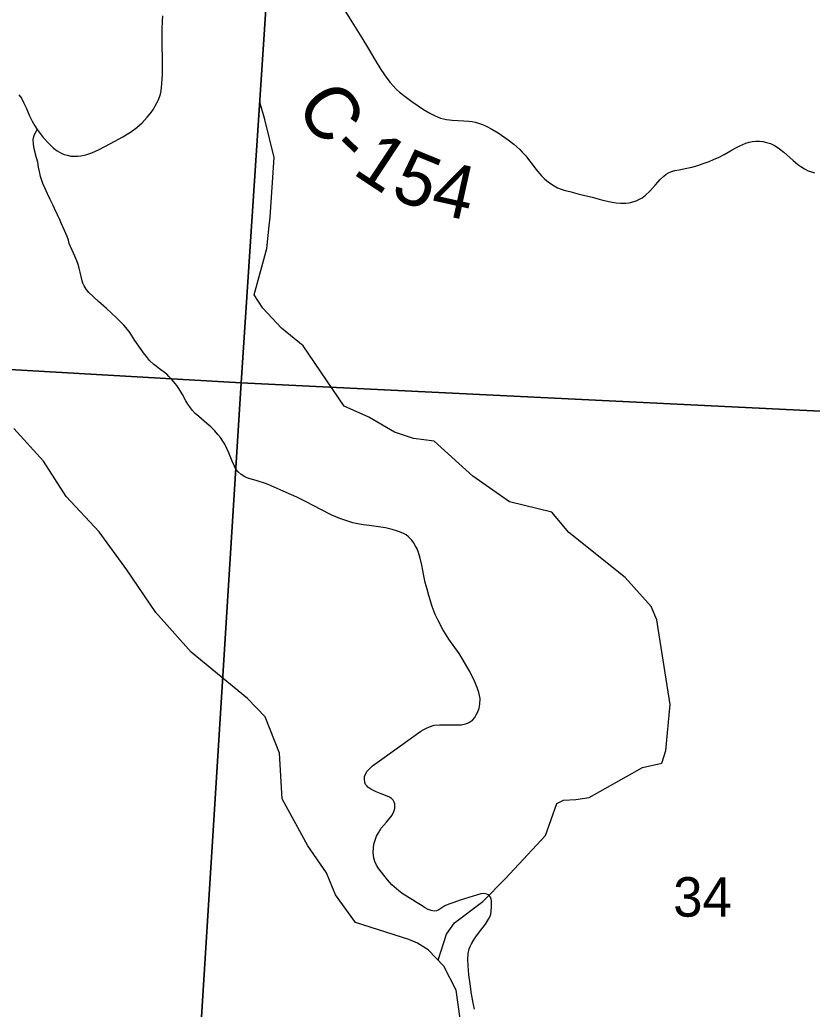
# Model space of a CAD drawing. Extents: x 0 to 34, y 0 to 22.
# Drawn here: x 6.952 to 7.791, y 16.555 to 17.604 of the extents above; entities that cross this region are included whole.
import ezdxf

# ---------------------------------------------------------------- set-up
doc = ezdxf.new("R2010")
doc.units = 0
for name, color, linetype in [('GM_X_County_Road', 7, 'Continuous'), ('GM_X_County_Road_Text', 7, 'Continuous'), ('GM_X_Minor_River', 7, 'Continuous'), ('GM_X_Section', 7, 'Continuous'), ('GM_X_Section_Text', 7, 'Continuous'), ('GM_X_Township_Road', 7, 'Continuous')]:
    doc.layers.add(name, color=color, linetype=linetype)

msp = doc.modelspace()

# ---------------------------------------------------------------- linework, layer by layer
at = {"layer": 'GM_X_County_Road'}
for points in [[(7.2935, 17.6177), (7.3037, 17.6015), (7.3142, 17.5846), (7.3213, 17.5729), (7.3282, 17.5611), (7.3344, 17.5511), (7.3407, 17.5418), (7.3441, 17.5375), (7.3476, 17.5335), (7.351, 17.53), (7.3542, 17.5271), (7.3614, 17.5215), (7.3671, 17.5172), (7.3794, 17.5088), (7.3863, 17.5047), (7.3918, 17.5021), (7.3975, 17.4997), (7.4007, 17.4988), (7.4037, 17.4982), (7.4069, 17.4978), (7.4099, 17.4975), (7.4157, 17.4972), (7.4223, 17.4969), (7.4275, 17.4964), (7.431, 17.4959), (7.4344, 17.4953), (7.4379, 17.4943), (7.442, 17.4928), (7.4465, 17.4907), (7.452, 17.4879), (7.4585, 17.4841), (7.4693, 17.4767), (7.4753, 17.4719), (7.4815, 17.4665), (7.4841, 17.4636), (7.488, 17.4596), (7.4909, 17.4559), (7.4946, 17.4507), (7.4985, 17.4455), (7.5045, 17.4385), (7.5072, 17.4358), (7.5102, 17.4332), (7.5129, 17.4311), (7.518, 17.4277), (7.5214, 17.4259), (7.5254, 17.4244), (7.5296, 17.423), (7.5345, 17.4217), (7.5445, 17.4192), (7.5583, 17.4158), (7.5682, 17.4132), (7.5759, 17.4112), (7.5795, 17.4105), (7.5835, 17.41), (7.5886, 17.4096), (7.594, 17.4096), (7.5976, 17.41), (7.6012, 17.4108), (7.6047, 17.4119), (7.6078, 17.4133), (7.6111, 17.4151), (7.6149, 17.4181), (7.6193, 17.4223), (7.6253, 17.4289), (7.6303, 17.4346), (7.6341, 17.4381), (7.6368, 17.4401), (7.6393, 17.4415), (7.6424, 17.4429), (7.646, 17.444), (7.6506, 17.4449), (7.6587, 17.4465), (7.6639, 17.4477), (7.6701, 17.4495), (7.6759, 17.4514), (7.6824, 17.4537), (7.6867, 17.4556), (7.6928, 17.4584), (7.6983, 17.4612), (7.7049, 17.4649), (7.7106, 17.468), (7.7146, 17.4701), (7.718, 17.4718), (7.7212, 17.4732), (7.7248, 17.4743), (7.728, 17.4749), (7.7318, 17.4753), (7.7357, 17.4753), (7.7392, 17.4748), (7.7431, 17.4739), (7.7471, 17.4727), (7.7495, 17.4716), (7.7523, 17.4702), (7.7568, 17.4672), (7.7615, 17.4634), (7.7712, 17.4547), (7.7761, 17.4506), (7.7795, 17.4483), (7.7834, 17.4458), (7.7873, 17.4438), (7.7907, 17.4426), (7.7938, 17.4417)], [(6.9505, 17.5244), (6.9533, 17.5206), (6.956, 17.5155), (6.9586, 17.5098), (6.9617, 17.5028), (6.9648, 17.4964), (6.9674, 17.4916), (6.9701, 17.4874), (6.9765, 17.4792), (6.983, 17.4719), (6.9875, 17.4677), (6.9914, 17.4649), (6.9961, 17.4623), (6.9986, 17.4612), (7.0017, 17.4602), (7.0056, 17.4593), (7.0098, 17.4592), (7.0133, 17.4593), (7.0162, 17.4596), (7.0215, 17.4607), (7.0279, 17.4628), (7.0357, 17.4664), (7.0479, 17.4727), (7.061, 17.4797), (7.0688, 17.4846), (7.0757, 17.4898), (7.0812, 17.4947), (7.0867, 17.5005), (7.0909, 17.5057), (7.0933, 17.5091), (7.0952, 17.5125), (7.0983, 17.5184), (7.1, 17.523), (7.101, 17.5265), (7.1019, 17.5318), (7.1023, 17.5362), (7.1027, 17.5459), (7.1027, 17.5585), (7.1025, 17.5808), (7.1024, 17.5935), (7.1028, 17.6027), (7.1033, 17.6081)]]:
    msp.add_lwpolyline(points, dxfattribs=at)
at = {"layer": 'GM_X_Minor_River'}
for points in [[(7.3951, 16.6074), (7.4037, 16.635), (7.4123, 16.6469), (7.4425, 16.6695), (7.4663, 16.6938), (7.5089, 16.7395), (7.5209, 16.7733), (7.5278, 16.7768), (7.541, 16.7776), (7.5551, 16.7798), (7.6116, 16.8114), (7.6322, 16.816), (7.6364, 16.8296), (7.6409, 16.8784), (7.6282, 16.9589), (7.6266, 16.9681), (7.6206, 16.9823), (7.5932, 17.0128), (7.5334, 17.0607), (7.5155, 17.0821), (7.4705, 17.0931), (7.4316, 17.1201), (7.3908, 17.1575), (7.3689, 17.1601), (7.3487, 17.1668), (7.3216, 17.1829), (7.2955, 17.1943), (7.2521, 17.2584), (7.2289, 17.277), (7.2091, 17.2981), (7.2001, 17.3124), (7.2133, 17.3614), (7.2159, 17.3856), (7.2169, 17.3947), (7.2211, 17.4579), (7.2114, 17.4981), (7.2059, 17.5165)], [(7.4205, 16.5301), (7.414, 16.5758), (7.4011, 16.6009), (7.3846, 16.6185), (7.3731, 16.6253), (7.3638, 16.6294), (7.3073, 16.6472), (7.2862, 16.6767), (7.2767, 16.6998), (7.2568, 16.7285), (7.2296, 16.7784), (7.2269, 16.8267), (7.2118, 16.8652), (7.1931, 16.8847), (7.1334, 16.9337), (7.0957, 16.9759), (7.065, 17.021), (7.0356, 17.0614), (7.0008, 17.0986), (6.9766, 17.1362), (6.9452, 17.1706)]]:
    msp.add_lwpolyline(points, dxfattribs=at)
at = {"layer": 'GM_X_Section'}
for points in [[(6.1942, 18.2962), (7.2546, 18.2574), (7.1862, 17.219), (6.1312, 17.2799)], [(8.299, 18.2095), (8.2333, 17.168), (7.1862, 17.219), (7.2546, 18.2574)], [(7.1862, 17.219), (7.123, 16.2082), (6.0647, 16.248), (6.0651, 16.2532), (6.0768, 16.4347), (6.1041, 16.8596), (6.1312, 17.2799)], [(8.2333, 17.168), (8.2168, 16.9137), (8.2009, 16.6614), (8.1857, 16.4083), (8.1692, 16.1543), (8.0945, 16.1581), (8.0152, 16.1622), (7.938, 16.1663), (7.8569, 16.1703), (7.7763, 16.1745), (7.6973, 16.1784), (7.6162, 16.1827), (7.5294, 16.1877), (7.4574, 16.1913), (7.3717, 16.1957), (7.289, 16.1999), (7.2077, 16.2041), (7.123, 16.2082), (7.1862, 17.219)]]:
    msp.add_lwpolyline(points, close=True, dxfattribs=at)
at = {"layer": 'GM_X_Township_Road'}
for points in [[(6.9959, 17.3875), (6.9944, 17.3912), (6.9883, 17.4039), (6.9865, 17.4079), (6.9838, 17.4134), (6.981, 17.4195), (6.9781, 17.4257), (6.9761, 17.4302), (6.9745, 17.4345), (6.9737, 17.4378), (6.9725, 17.4432), (6.9716, 17.4476), (6.9706, 17.4529), (6.9693, 17.4577), (6.967, 17.4672), (6.9661, 17.472), (6.9659, 17.4771), (6.9664, 17.4802), (6.9672, 17.4823), (6.9691, 17.4856), (6.9701, 17.4874)], [(7.4335, 16.5554), (7.4324, 16.5605), (7.4304, 16.5715), (7.4289, 16.5825), (7.4277, 16.5918), (7.4268, 16.6016), (7.4266, 16.6083), (7.4269, 16.6146), (7.428, 16.6193), (7.4289, 16.622), (7.4302, 16.6247), (7.4327, 16.6291), (7.435, 16.6323), (7.4389, 16.6375), (7.4451, 16.6454), (7.4484, 16.651), (7.4502, 16.654), (7.4509, 16.6563), (7.4512, 16.6593), (7.4516, 16.6638), (7.4517, 16.6674), (7.4515, 16.6695), (7.4511, 16.672), (7.4504, 16.6741), (7.4493, 16.6757), (7.448, 16.6767), (7.4465, 16.6775), (7.4435, 16.678), (7.4404, 16.6777), (7.4367, 16.6767), (7.4184, 16.6711), (7.4116, 16.6687), (7.4065, 16.6668), (7.4022, 16.6649), (7.3956, 16.6607), (7.3932, 16.6598), (7.3907, 16.6594), (7.3876, 16.66), (7.3845, 16.6612), (7.3806, 16.6631), (7.3781, 16.665), (7.3728, 16.6683), (7.3678, 16.6712), (7.3579, 16.6772), (7.3533, 16.6809), (7.3459, 16.6872), (7.3412, 16.6925), (7.3348, 16.7006), (7.332, 16.7042), (7.3295, 16.708), (7.3278, 16.7118), (7.327, 16.7159), (7.3263, 16.7212), (7.3265, 16.7264), (7.327, 16.7304), (7.3285, 16.7357), (7.3297, 16.7387), (7.3317, 16.7425), (7.3347, 16.7472), (7.3403, 16.7538), (7.3436, 16.7576), (7.3461, 16.7612), (7.3481, 16.765), (7.349, 16.768), (7.3492, 16.7705), (7.349, 16.7729), (7.3485, 16.7749), (7.3475, 16.777), (7.3457, 16.7788), (7.3434, 16.7801), (7.3393, 16.7819), (7.3346, 16.7838), (7.3294, 16.7857), (7.3237, 16.7887), (7.3205, 16.7909), (7.3193, 16.7923), (7.3181, 16.7937), (7.3173, 16.7958), (7.3169, 16.7992), (7.3171, 16.802), (7.3181, 16.8046), (7.3197, 16.8076), (7.3219, 16.8097), (7.3256, 16.8132), (7.3542, 16.8337), (7.3766, 16.85), (7.3792, 16.8516), (7.3826, 16.8533), (7.386, 16.8548), (7.3909, 16.8563), (7.3964, 16.8569), (7.4044, 16.8569), (7.4139, 16.8567), (7.4195, 16.8569), (7.424, 16.8577), (7.4262, 16.8584), (7.4284, 16.8596), (7.4315, 16.8618), (7.4338, 16.8645), (7.4354, 16.8672), (7.437, 16.8704), (7.4384, 16.8746), (7.4391, 16.8786), (7.4394, 16.8845), (7.439, 16.8878), (7.4383, 16.8911), (7.4365, 16.8964), (7.4335, 16.9032), (7.4286, 16.9134), (7.4255, 16.9187), (7.4216, 16.9254), (7.4172, 16.9323), (7.4063, 16.9477), (7.4001, 16.9578), (7.3947, 16.9679), (7.392, 16.9737), (7.3887, 16.9821), (7.385, 16.9939), (7.3832, 17.0005), (7.3814, 17.0077), (7.3799, 17.0146), (7.3777, 17.0258), (7.3761, 17.0332), (7.3743, 17.0393), (7.3727, 17.0434), (7.3708, 17.0468), (7.3689, 17.05), (7.3671, 17.0524), (7.3636, 17.056), (7.3611, 17.058), (7.3584, 17.0595), (7.3557, 17.0607), (7.352, 17.0621), (7.3461, 17.0638), (7.3392, 17.0654), (7.3218, 17.0679), (7.3155, 17.0687), (7.3099, 17.0696), (7.3045, 17.0709), (7.2982, 17.0728), (7.2909, 17.0754), (7.2825, 17.0791), (7.2706, 17.0848), (7.2553, 17.0931), (7.2451, 17.0979), (7.2338, 17.1031), (7.2211, 17.1087), (7.2131, 17.1121), (7.2023, 17.1156), (7.1945, 17.1179), (7.1901, 17.1197), (7.1861, 17.122), (7.183, 17.125), (7.1807, 17.1278), (7.1792, 17.1307), (7.1768, 17.1362), (7.1732, 17.145), (7.1712, 17.1497), (7.1689, 17.154), (7.1667, 17.1574), (7.1642, 17.1612), (7.1615, 17.1645), (7.1583, 17.1684), (7.1542, 17.1725), (7.1498, 17.1762), (7.1413, 17.1834), (7.1376, 17.1867), (7.1343, 17.1902), (7.1317, 17.1937), (7.1297, 17.1965), (7.1277, 17.1999), (7.1239, 17.2067), (7.1203, 17.213), (7.1179, 17.2164), (7.1146, 17.2207), (7.1124, 17.2231), (7.1096, 17.226), (7.1073, 17.2282), (7.1012, 17.2328), (7.0937, 17.2385), (7.0891, 17.2428), (7.0858, 17.2469), (7.0829, 17.2508), (7.0794, 17.2554), (7.0735, 17.2641), (7.0699, 17.2697), (7.0674, 17.2734), (7.0619, 17.2801), (7.054, 17.2881), (7.0435, 17.2979), (7.0352, 17.3054), (7.0249, 17.3147), (7.0219, 17.3183), (7.0198, 17.3219), (7.0186, 17.3246), (7.0177, 17.3273), (7.0156, 17.3363), (7.0145, 17.3406), (7.0134, 17.3446), (7.0121, 17.3483), (7.01, 17.3535), (7.0071, 17.3596), (7.0052, 17.3635), (7.0041, 17.3669), (7.0031, 17.3702), (7.0018, 17.3741), (7.0003, 17.3774), (6.9959, 17.3875)]]:
    msp.add_lwpolyline(points, dxfattribs=at)

# ---------------------------------------------------------------- texts
at = {"layer": 'GM_X_County_Road_Text'}
for s, rotation, p in [('C', 304.4998, (7.2428, 17.5126)), ('-', 316.1355, (7.2774, 17.4646)), ('1', 326.5173, (7.303, 17.4414)), ('5', 337.7555, (7.3429, 17.4164)), ('4', 347.5203, (7.3854, 17.4))]:
    msp.add_text(s, height=0.0568, rotation=rotation, dxfattribs=at).set_placement(p)
at = {"layer": 'GM_X_Section_Text'}
msp.add_text('34', height=0.04186, rotation=0, dxfattribs=at).set_placement((7.6441, 16.6535))

doc.saveas('drawing.dxf')
